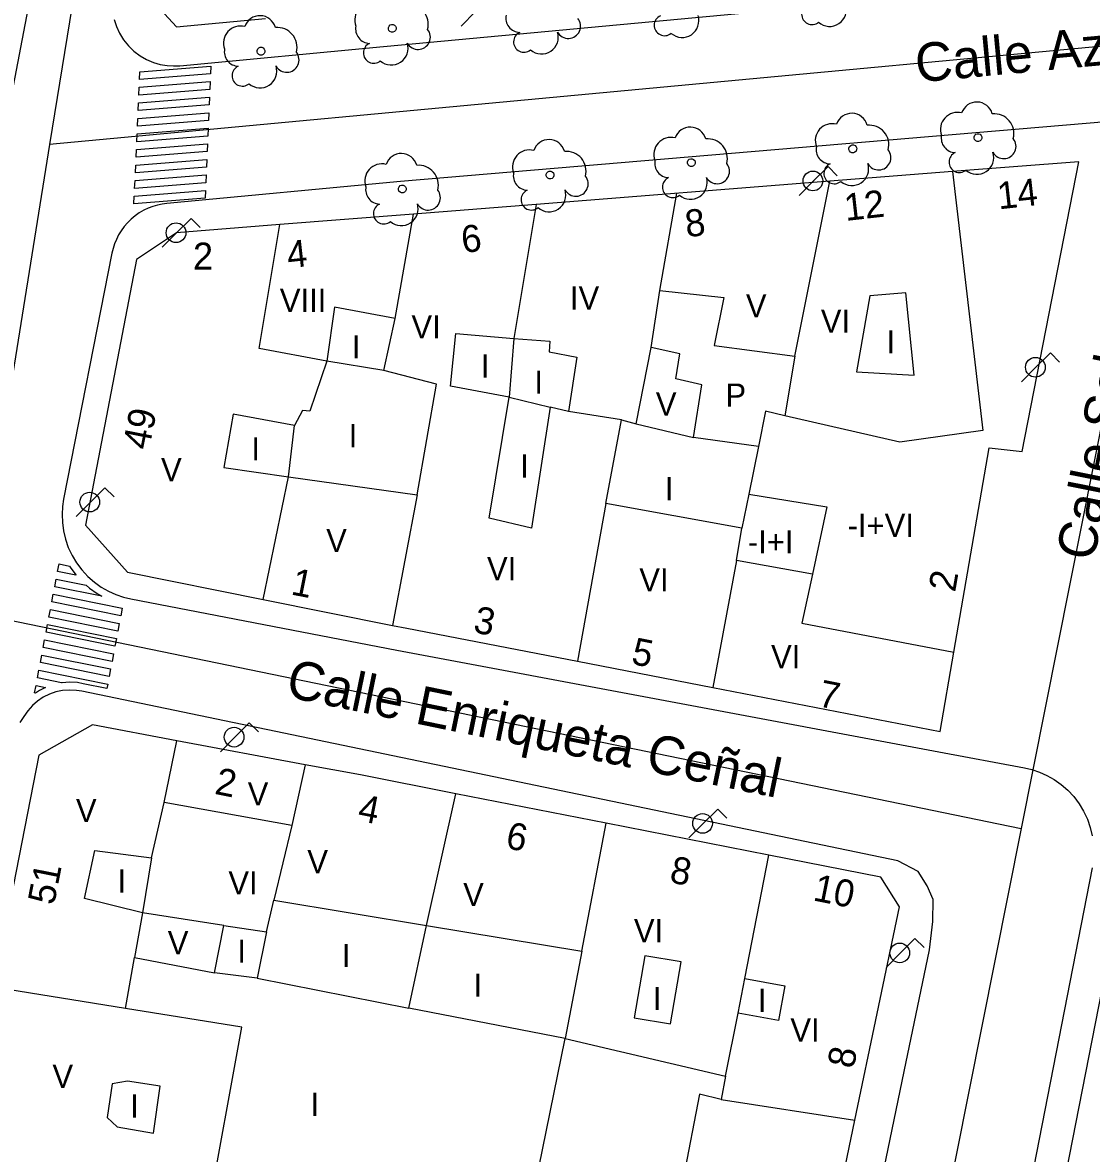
# Model space of a CAD drawing. Extents: x 282771 to 285132, y 4823109 to 4825496.
# Drawn here: x 284723.9 to 284793.1, y 4823379 to 4823452.2 of the extents above; entities that cross this region are included whole.
import ezdxf

# ---------------------------------------------------------------- set-up
doc = ezdxf.new("R2010")
doc.units = 0
for name, color, linetype in [('ACERA-BORDILLO', 7, 'Continuous'), ('ARBOL', 7, 'Continuous'), ('CALLE-EJE', 7, 'Continuous'), ('CALLE-TEXTO', 7, 'Continuous'), ('EDIFICIO', 7, 'Continuous'), ('FAROLA', 7, 'Continuous'), ('INTERIOR-EDIFICIO', 7, 'Continuous'), ('MEDIANERA', 7, 'Continuous'), ('NUM-PORTAL', 7, 'Continuous'), ('PASO-PEATONES', 7, 'Continuous'), ('TXT-ALTURA-EDIFICIO', 7, 'Continuous')]:
    doc.layers.add(name, color=color, linetype=linetype)

msp = doc.modelspace()

# ---------------------------------------------------------------- linework, layer by layer
at = {"layer": 'ACERA-BORDILLO'}
for points in [[(284710.992, 4823569.911), (284740.456, 4823563.995), (284740.878, 4823563.891), (284741.302, 4823563.745), (284741.722, 4823563.557), (284742.132, 4823563.326), (284742.526, 4823563.051), (284742.896, 4823562.735), (284743.238, 4823562.382), (284743.544, 4823561.994), (284743.81, 4823561.578), (284744.033, 4823561.14), (284744.211, 4823560.687), (284744.342, 4823560.225), (284744.427, 4823559.761), (284744.467, 4823559.303), (284744.466, 4823558.855), (284744.427, 4823558.422), (284744.324, 4823557.661), (284735.903, 4823513.72), (284726.493, 4823464.69), (284717.632, 4823418.449)], [(284747.313, 4823450.65), (284845.963, 4823459.834)], [(284729.872, 4823452.399), (284730.017, 4823451.945), (284730.219, 4823451.502), (284730.479, 4823451.08), (284730.791, 4823450.691), (284731.149, 4823450.344), (284731.544, 4823450.046), (284731.966, 4823449.803), (284732.405, 4823449.616), (284732.849, 4823449.486), (284733.289, 4823449.41), (284733.717, 4823449.383), (284734.127, 4823449.401), (284747.313, 4823450.65)], [(284807.083, 4823446.87), (284748.402, 4823441.9), (284733.28, 4823440.486), (284732.979, 4823440.447), (284732.676, 4823440.383), (284732.373, 4823440.294), (284732.073, 4823440.179), (284731.78, 4823440.039), (284731.496, 4823439.873), (284731.225, 4823439.683), (284730.969, 4823439.471), (284730.732, 4823439.238), (284730.516, 4823438.987), (284730.323, 4823438.722), (284730.154, 4823438.444), (284730.009, 4823438.157), (284729.89, 4823437.864), (284729.796, 4823437.569), (284729.727, 4823437.275), (284726.599, 4823421.352), (284726.525, 4823420.862), (284726.496, 4823420.351), (284726.516, 4823419.824), (284726.588, 4823419.288), (284726.716, 4823418.75), (284726.901, 4823418.221), (284727.141, 4823417.707), (284727.435, 4823417.218), (284727.778, 4823416.763), (284728.163, 4823416.347), (284728.585, 4823415.977), (284729.035, 4823415.657), (284729.505, 4823415.389), (284729.986, 4823415.173), (284730.471, 4823415.008), (284730.953, 4823414.892), (284748.162, 4823411.569), (284783.242, 4823404.99), (284788.791, 4823403.951), (284789.274, 4823403.838), (284789.761, 4823403.675), (284790.245, 4823403.461), (284790.717, 4823403.194), (284791.17, 4823402.875), (284791.595, 4823402.505), (284791.983, 4823402.09), (284792.329, 4823401.634), (284792.625, 4823401.145), (284792.867, 4823400.631), (284793.054, 4823400.1), (284793.183, 4823399.561)], [(284773.478, 4823347.901), (284781.002, 4823384.3), (284782.642, 4823392.17), (284782.862, 4823394), (284782.892, 4823395.43), (284782.502, 4823396.31), (284781.912, 4823397.24), (284780.602, 4823397.93), (284727.772, 4823408.909), (284727.432, 4823408.969), (284726.982, 4823408.989), (284726.532, 4823408.959), (284726.102, 4823408.869), (284725.682, 4823408.729), (284725.282, 4823408.529), (284724.902, 4823408.279), (284724.572, 4823407.989), (284724.272, 4823407.649), (284724.022, 4823407.279), (284723.762, 4823406.879)], [(284793.176, 4823397.491), (284783.084, 4823345.791), (284783.02, 4823345.366)]]:
    msp.add_lwpolyline(points, dxfattribs=at)
at = {"layer": 'ARBOL'}
for centre, major_axis, start_param, end_param in [((284746.54, 4823452.35), (0.627, 0.9), 0.354771, 2.538602), ((284748.93, 4823452.08), (0.728, 1.044), 5.060195, 6.993435), ((284775.043, 4823452.728), (-0.384, -0.551), 4.164066, 7.5803), ((284776.183, 4823453.028), (-0.62, -0.891), 6.174995, 8.775073), ((284739.303, 4823451.6), (0.594, 0.852), 5.59471, 8.138388), ((284756.155, 4823452.494), (-0.535, -0.767), 5.122154, 6.859339), ((284759.265, 4823451.964), (-0.456, -0.654), 5.826629, 9.143254), ((284765.496, 4823452.014), (-0.384, -0.551), 4.164344, 7.580577), ((284766.636, 4823452.314), (-0.621, -0.891), 6.175273, 8.775351), ((284738.043, 4823450.87), (0.628, 0.899), 0.355048, 2.538879), ((284740.433, 4823450.6), (0.728, 1.044), 5.060472, 6.993713), ((284746.43, 4823451.78), (-0.535, -0.767), 5.122438, 6.859623), ((284749.54, 4823451.25), (-0.456, -0.654), 5.826913, 9.143537), ((284756.395, 4823450.944), (-0.384, -0.551), 4.164627, 7.58086), ((284757.535, 4823451.244), (-0.621, -0.891), 6.175556, 8.775634), ((284746.67, 4823450.23), (-0.384, -0.551), 4.164911, 7.581144), ((284747.81, 4823450.53), (-0.621, -0.89), 6.17584, 8.775917), ((284737.933, 4823450.3), (-0.535, -0.767), 5.122715, 6.8599), ((284741.043, 4823449.77), (-0.456, -0.653), 5.827191, 9.143815), ((284738.173, 4823448.75), (-0.385, -0.551), 4.165188, 7.581422), ((284739.313, 4823449.05), (-0.621, -0.89), 6.176117, 8.776195), ((284784.453, 4823445.28), (0.627, 0.9), 0.354043, 2.537874), ((284785.713, 4823446.01), (0.593, 0.852), 5.593704, 8.137383), ((284776.353, 4823444.55), (0.627, 0.9), 0.354285, 2.538115), ((284777.613, 4823445.28), (0.594, 0.852), 5.593946, 8.137625), ((284786.843, 4823445.01), (0.727, 1.044), 5.059467, 6.992707), ((284767.163, 4823444.39), (0.594, 0.852), 5.59425, 8.137929), ((284778.743, 4823444.28), (0.727, 1.044), 5.059709, 6.992949), ((284758.013, 4823443.58), (0.594, 0.852), 5.594528, 8.138206), ((284765.903, 4823443.66), (0.627, 0.9), 0.354589, 2.538419), ((284768.293, 4823443.39), (0.728, 1.044), 5.060013, 6.993253), ((284784.343, 4823444.71), (-0.535, -0.768), 5.12171, 6.858895), ((284787.453, 4823444.18), (-0.455, -0.654), 5.826185, 9.142809), ((284748.452, 4823442.68), (0.594, 0.852), 5.594812, 8.138491), ((284756.753, 4823442.85), (0.628, 0.9), 0.354866, 2.538697), ((284759.143, 4823442.58), (0.728, 1.044), 5.06029, 6.993531), ((284776.243, 4823443.98), (-0.535, -0.767), 5.121951, 6.859137), ((284779.353, 4823443.45), (-0.456, -0.654), 5.826427, 9.143051), ((284784.583, 4823443.16), (-0.384, -0.551), 4.164183, 7.580416), ((284785.723, 4823443.46), (-0.62, -0.891), 6.175112, 8.775189), ((284747.192, 4823441.95), (0.628, 0.899), 0.355151, 2.538982), ((284749.582, 4823441.68), (0.728, 1.043), 5.060575, 6.993815), ((284765.793, 4823443.09), (-0.535, -0.767), 5.122255, 6.859441), ((284768.903, 4823442.56), (-0.456, -0.654), 5.826731, 9.143355), ((284776.483, 4823442.43), (-0.384, -0.551), 4.164424, 7.580658), ((284777.623, 4823442.73), (-0.621, -0.891), 6.175354, 8.775431), ((284756.642, 4823442.28), (-0.535, -0.767), 5.122533, 6.859718), ((284759.753, 4823441.75), (-0.456, -0.654), 5.827009, 9.143633), ((284766.033, 4823441.54), (-0.384, -0.551), 4.164728, 7.580962), ((284767.173, 4823441.84), (-0.621, -0.89), 6.175657, 8.775735), ((284747.082, 4823441.38), (-0.535, -0.767), 5.122818, 6.860003), ((284750.192, 4823440.85), (-0.456, -0.653), 5.827293, 9.143918), ((284756.882, 4823440.73), (-0.384, -0.551), 4.165006, 7.58124), ((284758.022, 4823441.03), (-0.621, -0.89), 6.175935, 8.776013), ((284747.322, 4823439.83), (-0.385, -0.551), 4.165291, 7.581524), ((284748.462, 4823440.13), (-0.621, -0.89), 6.17622, 8.776298)]:
    msp.add_ellipse(centre, major_axis=major_axis, ratio=0.999978, start_param=start_param, end_param=end_param, dxfattribs=at)
for centre, major_axis in [((284747.87, 4823451.82), (0.146, 0.209)), ((284739.373, 4823450.34), (0.146, 0.209)), ((284785.783, 4823444.75), (0.145, 0.209)), ((284777.683, 4823444.02), (0.146, 0.209)), ((284767.233, 4823443.13), (0.146, 0.209)), ((284758.083, 4823442.32), (0.146, 0.209)), ((284748.522, 4823441.42), (0.146, 0.209))]:
    msp.add_ellipse(centre, major_axis=major_axis, ratio=0.999978, dxfattribs=at)
at = {"layer": 'CALLE-EJE'}
for points in [[(284731.363, 4823479.12), (284725.682, 4823444.29)], [(284798.737, 4823451.115), (284725.682, 4823444.29)], [(284798.737, 4823451.115), (284788.572, 4823400.02)], [(284725.682, 4823444.29), (284720.812, 4823413.989)], [(284720.812, 4823413.989), (284788.572, 4823400.02)], [(284788.572, 4823400.02), (284775.89, 4823336.27)]]:
    msp.add_lwpolyline(points, dxfattribs=at)
at = {"layer": 'EDIFICIO'}
for points in [[(284731.333, 4823454.73), (284733.893, 4823451.92), (284739.673, 4823452.45)], [(284784.133, 4823442.55), (284776.203, 4823441.92), (284757.192, 4823440.42), (284749.252, 4823439.8), (284740.602, 4823439.12), (284733.912, 4823438.59), (284731.312, 4823436.86), (284728.022, 4823419.659), (284730.722, 4823416.619), (284739.512, 4823414.849), (284747.892, 4823413.17), (284748.812, 4823412.99), (284759.852, 4823410.85), (284768.612, 4823409.15), (284783.342, 4823406.31), (284784.222, 4823411.45), (284786.512, 4823424.67), (284788.652, 4823424.43), (284792.312, 4823443.188), (284784.133, 4823442.55)], [(284728.462, 4823406.739), (284724.992, 4823404.769), (284722.042, 4823389.759), (284719.672, 4823377.699), (284717.292, 4823365.599), (284716.082, 4823359.409), (284718.822, 4823356.299), (284731.592, 4823353.789), (284739.912, 4823352.159), (284757.762, 4823348.669), (284768.972, 4823346.489), (284770.922, 4823347.829), (284774.952, 4823367.289), (284777.822, 4823381.139), (284780.702, 4823394.96), (284779.502, 4823396.88), (284772.252, 4823398.3), (284761.712, 4823400.37), (284751.982, 4823402.279), (284745.812, 4823403.499), (284742.232, 4823404.159), (284733.932, 4823405.709), (284728.462, 4823406.739)], [(284794.842, 4823394.89), (284791.072, 4823375.62), (284788.532, 4823362.619), (284785.222, 4823345.629), (284788.662, 4823342.319), (284797.87, 4823340.476)]]:
    msp.add_lwpolyline(points, dxfattribs=at)
at = {"layer": 'FAROLA'}
for p, q in [((284753.267, 4823452.904), (284752.337, 4823451.964)), ((284776.079, 4823442.871), (284775.139, 4823441.941)), ((284776.669, 4823442.281), (284776.079, 4823442.871)), ((284775.139, 4823441.941), (284774.209, 4823441.001)), ((284734.852, 4823439.52), (284733.912, 4823438.59)), ((284735.442, 4823438.93), (284734.852, 4823439.52)), ((284733.912, 4823438.59), (284732.982, 4823437.65)), ((284790.482, 4823430.81), (284789.542, 4823429.88)), ((284791.072, 4823430.22), (284790.482, 4823430.81)), ((284789.542, 4823429.88), (284788.612, 4823428.94)), ((284729.271, 4823422.082), (284728.331, 4823421.152)), ((284729.861, 4823421.492), (284729.271, 4823422.082)), ((284728.331, 4823421.152), (284727.401, 4823420.212)), ((284738.614, 4823406.87), (284737.674, 4823405.94)), ((284739.204, 4823406.28), (284738.614, 4823406.87)), ((284737.674, 4823405.94), (284736.744, 4823405)), ((284768.937, 4823401.285), (284767.997, 4823400.355)), ((284769.527, 4823400.695), (284768.937, 4823401.285)), ((284767.997, 4823400.355), (284767.067, 4823399.415)), ((284781.704, 4823392.906), (284780.764, 4823391.976)), ((284782.294, 4823392.316), (284781.704, 4823392.906)), ((284780.764, 4823391.976), (284779.834, 4823391.036))]:
    msp.add_line(p, q, dxfattribs=at)
for centre in [(284775.099, 4823441.941), (284733.872, 4823438.59), (284789.502, 4823429.88), (284728.291, 4823421.152), (284737.634, 4823405.94), (284767.957, 4823400.355), (284780.724, 4823391.976)]:
    msp.add_circle(centre, 0.638, dxfattribs=at)
at = {"layer": 'INTERIOR-EDIFICIO'}
for points in [[(284762.702, 4823426.47), (284763.652, 4823426.23), (284767.362, 4823425.33), (284767.902, 4823428.74), (284766.232, 4823429.13), (284766.482, 4823430.75), (284764.632, 4823431.17), (284765.192, 4823434.86), (284769.332, 4823434.4), (284768.712, 4823431.29), (284773.932, 4823430.6), (284773.282, 4823426.73), (284772.042, 4823427.05), (284771.572, 4823424.75), (284770.952, 4823421.66), (284775.992, 4823420.84), (284775.072, 4823416.48), (284770.162, 4823417.38), (284770.492, 4823419.46), (284761.702, 4823421.07), (284762.702, 4823426.47)], [(284778.792, 4823434.5), (284777.922, 4823429.58), (284781.662, 4823429.37), (284781.122, 4823434.69), (284778.792, 4823434.5)], [(284741.152, 4823422.8), (284749.492, 4823421.63), (284750.742, 4823428.78), (284747.332, 4823429.68), (284748.062, 4823433.04), (284744.142, 4823433.78), (284743.632, 4823430.27), (284742.532, 4823427.03), (284742.052, 4823427.08), (284741.552, 4823426.12), (284737.562, 4823426.84), (284736.962, 4823423.39), (284741.152, 4823422.8)], [(284755.432, 4823427.94), (284751.642, 4823428.66), (284751.982, 4823432.06), (284755.742, 4823431.75), (284758.072, 4823431.57), (284758.022, 4823430.88), (284759.812, 4823430.54), (284759.272, 4823427.02), (284758.092, 4823427.3), (284756.892, 4823419.47), (284754.142, 4823420.11), (284755.432, 4823427.94)], [(284727.942, 4823395.489), (284728.612, 4823398.609), (284732.282, 4823398.119), (284731.712, 4823394.559), (284727.942, 4823395.489)], [(284735.912, 4823374.959), (284738.132, 4823387.159), (284730.602, 4823388.369), (284731.192, 4823391.679), (284736.362, 4823390.679), (284736.962, 4823393.759), (284739.732, 4823393.349), (284740.212, 4823395.399), (284750.092, 4823393.749), (284760.132, 4823392.089), (284759.062, 4823386.429), (284769.452, 4823383.989), (284769.162, 4823382.489), (284767.762, 4823382.829), (284766.702, 4823377.359)], [(284765.882, 4823387.379), (284766.572, 4823391.389), (284764.222, 4823391.789), (284763.532, 4823387.779), (284765.882, 4823387.379)], [(284773.282, 4823389.85), (284772.872, 4823387.6), (284770.252, 4823388.069), (284770.691, 4823390.314), (284773.282, 4823389.85)], [(284729.742, 4823383.509), (284729.412, 4823381.329), (284730.062, 4823380.709), (284732.412, 4823380.299), (284732.842, 4823383.349), (284730.732, 4823383.679), (284729.742, 4823383.509)]]:
    msp.add_lwpolyline(points, dxfattribs=at)
at = {"layer": 'MEDIANERA'}
for p, q in [((284773.932, 4823430.6), (284776.203, 4823441.92)), ((284765.192, 4823434.86), (284766.283, 4823441.14)), ((284748.062, 4823433.04), (284749.252, 4823439.8)), ((284763.652, 4823426.23), (284764.632, 4823431.17)), ((284762.702, 4823426.47), (284759.272, 4823427.02)), ((284771.572, 4823424.75), (284767.362, 4823425.33)), ((284749.492, 4823421.63), (284747.892, 4823413.17)), ((284770.952, 4823421.66), (284770.492, 4823419.46)), ((284761.702, 4823421.07), (284759.852, 4823410.85)), ((284770.162, 4823417.38), (284768.612, 4823409.15)), ((284733.112, 4823401.709), (284733.932, 4823405.709)), ((284742.232, 4823404.159), (284741.362, 4823400.229)), ((284732.282, 4823398.119), (284733.112, 4823401.709)), ((284741.362, 4823400.229), (284733.112, 4823401.709)), ((284760.132, 4823392.089), (284761.712, 4823400.37)), ((284741.362, 4823400.229), (284740.212, 4823395.399)), ((284739.732, 4823393.349), (284739.132, 4823390.339)), ((284739.132, 4823390.339), (284736.362, 4823390.679)), ((284739.132, 4823390.339), (284748.952, 4823388.409)), ((284730.602, 4823388.369), (284722.042, 4823389.759)), ((284769.162, 4823382.489), (284777.822, 4823381.139))]:
    msp.add_line(p, q, dxfattribs=at)
for points in [[(284784.133, 4823442.55), (284786.102, 4823425.79), (284780.722, 4823425.03), (284773.282, 4823426.73)], [(284757.192, 4823440.42), (284755.742, 4823431.75), (284755.432, 4823427.94), (284758.092, 4823427.3)], [(284747.332, 4823429.68), (284743.632, 4823430.27), (284739.262, 4823431.09), (284740.602, 4823439.12)], [(284739.512, 4823414.849), (284741.152, 4823422.8), (284741.552, 4823426.12)], [(284775.072, 4823416.48), (284774.392, 4823413.31), (284784.222, 4823411.45)], [(284748.952, 4823388.409), (284750.092, 4823393.749), (284751.982, 4823402.279)], [(284769.452, 4823383.989), (284770.252, 4823388.069), (284770.691, 4823390.314), (284772.252, 4823398.3)], [(284736.962, 4823393.759), (284731.712, 4823394.559), (284731.192, 4823391.679)], [(284755.912, 4823370.969), (284759.062, 4823386.429), (284748.952, 4823388.409)]]:
    msp.add_lwpolyline(points, dxfattribs=at)
at = {"layer": 'PASO-PEATONES'}
for points in [[(284731.504, 4823448.507), (284731.526, 4823449.01), (284736.134, 4823449.374), (284736.112, 4823448.871)], [(284731.46, 4823447.5), (284731.482, 4823448.003), (284736.089, 4823448.368), (284736.067, 4823447.864)], [(284731.416, 4823446.493), (284731.438, 4823446.997), (284736.045, 4823447.361), (284736.023, 4823446.858)], [(284731.372, 4823445.487), (284731.394, 4823445.99), (284736.001, 4823446.354), (284735.979, 4823445.851)], [(284731.328, 4823444.48), (284731.35, 4823444.983), (284735.957, 4823445.348), (284735.935, 4823444.844)], [(284731.284, 4823443.473), (284731.306, 4823443.977), (284735.913, 4823444.341), (284735.891, 4823443.838)], [(284731.24, 4823442.467), (284731.262, 4823442.97), (284735.869, 4823443.335), (284735.847, 4823442.831)], [(284731.195, 4823441.46), (284731.218, 4823441.963), (284735.825, 4823442.328), (284735.803, 4823441.825)], [(284731.151, 4823440.454), (284731.173, 4823440.957), (284735.781, 4823441.321), (284735.758, 4823440.818)], [(284726.209, 4823416.66), (284726.302, 4823417.151), (284726.974, 4823417.015), (284727.02, 4823416.939), (284727.394, 4823416.442), (284727.389, 4823416.421)], [(284726.022, 4823415.677), (284726.115, 4823416.169), (284728.057, 4823415.775), (284728.275, 4823415.585), (284728.765, 4823415.235), (284729.074, 4823415.059)], [(284725.836, 4823414.695), (284725.929, 4823415.186), (284730.386, 4823414.283), (284730.293, 4823413.792)], [(284725.649, 4823413.712), (284725.742, 4823414.204), (284730.2, 4823413.3), (284730.106, 4823412.809)], [(284725.463, 4823412.73), (284725.556, 4823413.221), (284730.013, 4823412.318), (284729.92, 4823411.827)], [(284725.276, 4823411.747), (284725.369, 4823412.239), (284729.827, 4823411.335), (284729.733, 4823410.844)], [(284725.089, 4823410.765), (284725.183, 4823411.256), (284729.64, 4823410.353), (284729.547, 4823409.862)], [(284724.903, 4823409.782), (284724.996, 4823410.274), (284729.454, 4823409.37), (284729.399, 4823409.082), (284727.866, 4823409.4), (284727.487, 4823409.467), (284726.977, 4823409.49), (284726.501, 4823409.458), (284726.466, 4823409.466)], [(284724.716, 4823408.8), (284724.81, 4823409.291), (284725.434, 4823409.164), (284725.032, 4823408.963), (284724.768, 4823408.789)]]:
    msp.add_lwpolyline(points, close=True, dxfattribs=at)

# ---------------------------------------------------------------- texts
at = {"layer": 'CALLE-TEXTO'}
for s, rotation, p in [('Calle Azcárraga', 5.33782, (284781.839, 4823448.312)), ('Calle Sahara', 78.74873, (284793.278, 4823417.267)), ('Calle Enriqueta Ceñal', 348.35112, (284740.899, 4823408.572))]:
    msp.add_text(s, height=2.5, rotation=rotation, dxfattribs=at).set_placement(p)
at = {"layer": 'NUM-PORTAL'}
for s, rotation, p in [('14', 6.39062, (284787.135, 4823440.098)), ('12', 6.39062, (284777.225, 4823439.35)), ('8', 6.39062, (284766.92, 4823438.296)), ('6', 6.39062, (284752.434, 4823437.274)), ('2', 0.00059, (284734.97, 4823436.201)), ('4', 6.39062, (284741.144, 4823436.282)), ('49', 78.90955, (284732.124, 4823424.476)), ('1', 348.74046, (284741.255, 4823415.187)), ('2', 80.20354, (284784.304, 4823415.279)), ('3', 348.74046, (284753.052, 4823412.738)), ('5', 348.74046, (284763.279, 4823410.691)), ('7', 348.74046, (284775.38, 4823407.95)), ('2', 348.74046, (284736.312, 4823402.279)), ('4', 348.74046, (284745.572, 4823400.553)), ('6', 348.74046, (284755.142, 4823398.771)), ('8', 348.74046, (284765.758, 4823396.558)), ('51', 78.90955, (284725.976, 4823395.022)), ('10', 348.68716, (284775.045, 4823395.385)), ('8', 78.90955, (284777.736, 4823384.432))]:
    msp.add_text(s, height=1.75, rotation=rotation, dxfattribs=at).set_placement(p)
at = {"layer": 'TXT-ALTURA-EDIFICIO'}
for s, p in [('VIII', (284740.592, 4823433.46)), ('IV', (284759.373, 4823433.62)), ('V', (284770.764, 4823433.11)), ('VI', (284775.613, 4823432.12)), ('VI', (284749.113, 4823431.75)), ('I', (284745.251, 4823430.45)), ('I', (284779.871, 4823430.78)), ('I', (284753.611, 4823429.21)), ('I', (284757.071, 4823428.17)), ('V', (284764.934, 4823426.75)), ('P', (284769.437, 4823427.33)), ('I', (284745.051, 4823424.7)), ('I', (284738.751, 4823423.85)), ('V', (284732.903, 4823422.499)), ('I', (284756.151, 4823422.74)), ('I', (284765.521, 4823421.27)), ('-I+VI', (284777.35, 4823418.9)), ('V', (284743.593, 4823417.92)), ('-I+I', (284770.889, 4823417.83)), ('VI', (284754.003, 4823416.1)), ('VI', (284763.863, 4823415.37)), ('VI', (284772.393, 4823410.4)), ('V', (284738.513, 4823401.519)), ('V', (284727.393, 4823400.439)), ('V', (284742.373, 4823397.129)), ('I', (284730.091, 4823395.879)), ('VI', (284737.262, 4823395.759)), ('V', (284752.463, 4823395.009)), ('VI', (284763.514, 4823392.668)), ('V', (284733.338, 4823391.883)), ('I', (284737.842, 4823391.342)), ('I', (284744.611, 4823391.059)), ('I', (284753.131, 4823389.139)), ('I', (284764.741, 4823388.279)), ('I', (284771.542, 4823388.155)), ('VI', (284773.642, 4823386.24)), ('V', (284725.873, 4823383.239)), ('I', (284730.911, 4823381.319)), ('I', (284742.581, 4823381.429))]:
    msp.add_text(s, height=1.5, rotation=0.00059, dxfattribs=at).set_placement(p)

doc.saveas('drawing.dxf')
